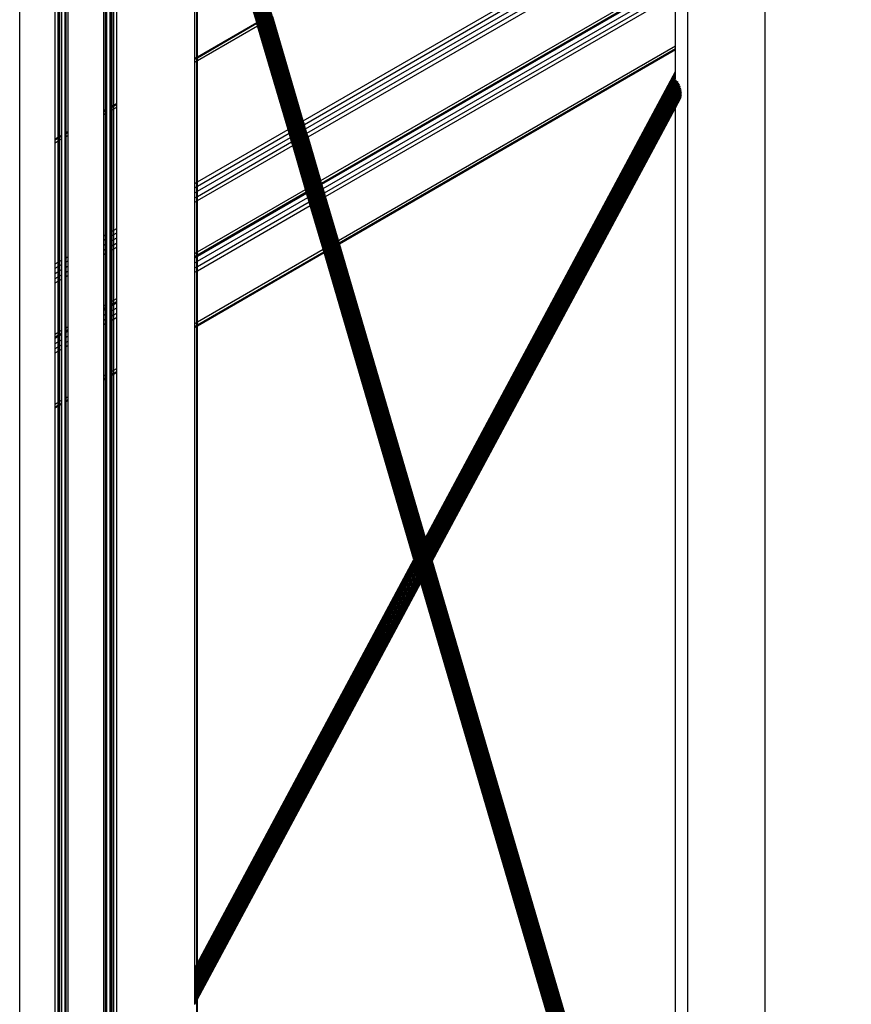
# Model space of a CAD drawing. Header units: millimetres. Extents: x 10 to 1250, y -62 to 528.
# Tile 530 of 656: x 599.968 to 600.55, y 508.995 to 509.684. Entities that reach past the tile are written whole.
import ezdxf

# ---------------------------------------------------------------- set-up
doc = ezdxf.new("R2010")
doc.units = ezdxf.units.MM
doc.header["$LTSCALE"] = 0.05

msp = doc.modelspace()

# ---------------------------------------------------------------- linework, layer by layer
at = {"color": 8}
for p, q in [((599.96831, 508.60644), (599.96831, 510.03754)), ((600.02865, 509.62075), (600.02865, 509.98097)), ((600.02923, 509.62109), (600.02923, 509.9814)), ((600.03167, 509.6225), (600.03167, 509.98324)), ((600.03195, 509.62265), (600.03195, 509.98345)), ((600.0329, 509.6232), (600.0329, 509.98416)), ((600.03393, 509.6238), (600.03393, 509.98494)), ((600.03412, 509.62391), (600.03412, 509.98508)), ((600.03619, 509.6251), (600.03619, 509.98664)), ((600.02716, 509.61989), (600.02716, 509.97985)), ((600.02743, 509.62005), (600.02743, 509.98005)), ((600.00086, 509.6047), (600.00086, 509.96007)), ((600.00225, 509.60551), (600.00225, 509.96112)), ((599.99322, 509.60029), (599.99322, 509.95433)), ((599.99529, 509.60149), (599.99529, 509.95588)), ((599.99548, 509.6016), (599.99548, 509.95602)), ((599.99651, 509.60219), (599.99651, 509.9568)), ((599.99773, 509.6029), (599.99773, 509.95772)), ((600.00018, 509.60431), (600.00018, 509.95956)), ((600.00038, 509.60443), (600.00038, 509.95971)), ((600.5438, 508.30684), (600.06122, 509.95395)), ((600.54467, 508.30652), (600.06169, 509.955)), ((600.54556, 508.30606), (600.06218, 509.95589)), ((600.54643, 508.30556), (600.0627, 509.95659)), ((600.54724, 508.30509), (600.06323, 509.9571)), ((600.54799, 508.30466), (600.06376, 509.95741)), ((600.54866, 508.30427), (600.06429, 509.95751)), ((600.54925, 508.30393), (600.06481, 509.9574)), ((600.54973, 508.30365), (600.0653, 509.95709)), ((600.55011, 508.30343), (600.06577, 509.95657)), ((600.55038, 508.30328), (600.0662, 509.95586)), ((600.53957, 508.3084), (600.05955, 509.9468)), ((600.54034, 508.30817), (600.05978, 509.9484)), ((600.54115, 508.30792), (600.06006, 509.94994)), ((600.54202, 508.30755), (600.0604, 509.9514)), ((600.54291, 508.30719), (600.06079, 509.95274)), ((600.05925, 509.94184), (600.53756, 508.30929)), ((600.53817, 508.30897), (600.05928, 509.94349)), ((600.53703, 508.30963), (600.05928, 509.94023)), ((600.53885, 508.30867), (600.05938, 509.94515)), ((600.53657, 508.30999), (600.05938, 509.93869)), ((600.5362, 508.31035), (600.05955, 509.93723)), ((600.0908, 509.65663), (600.0908, 509.82976)), ((600.09219, 509.65744), (600.09219, 509.82501)), ((600.13418, 509.68168), (600.09267, 509.82339)), ((600.09267, 509.65771), (600.09267, 509.82339)), ((600.43597, 508.6943), (600.43597, 509.76753)), ((600.16682, 509.61295), (600.42732, 509.76335)), ((600.16758, 509.61038), (600.42732, 509.76034)), ((600.16847, 509.60733), (600.42732, 509.75678)), ((600.16936, 509.60429), (600.42732, 509.75323)), ((600.17011, 509.60172), (600.42732, 509.75022)), ((600.49011, 508.50953), (600.49011, 509.73628)), ((600.1791, 509.57105), (600.42732, 509.71436)), ((600.1796, 509.56933), (600.42732, 509.71235)), ((600.17978, 509.56872), (600.42732, 509.71163)), ((600.17985, 509.56848), (600.42732, 509.71135)), ((600.18074, 509.56543), (600.42732, 509.70779)), ((600.18163, 509.56239), (600.42732, 509.70424)), ((600.18239, 509.55982), (600.42732, 509.70123)), ((600.42732, 509.66537), (600.42732, 509.70123)), ((600.16682, 509.61295), (600.14556, 509.68552)), ((600.09267, 509.65771), (600.13418, 509.68168)), ((600.09267, 509.65699), (600.13436, 509.68107)), ((600.09267, 509.65499), (600.13487, 509.67935)), ((600.13436, 509.68107), (600.13418, 509.68168)), ((600.13487, 509.67935), (600.13436, 509.68107)), ((600.15613, 509.60678), (600.13487, 509.67935)), ((600.19138, 509.52915), (600.42732, 509.66537)), ((600.42732, 509.66336), (600.42732, 509.66537)), ((600.0908, 509.65663), (600.09219, 509.65744)), ((600.09219, 509.65744), (600.09267, 509.65771)), ((600.09219, 509.65672), (600.09219, 509.65744)), ((600.09219, 509.65672), (600.09267, 509.65699)), ((600.09267, 509.65699), (600.09267, 509.65771)), ((600.09267, 509.65499), (600.09267, 509.65699)), ((600.19188, 509.52743), (600.42732, 509.66336)), ((600.19206, 509.52682), (600.42732, 509.66264)), ((600.42732, 509.66264), (600.42732, 509.66336)), ((600.42732, 509.64735), (600.42732, 509.66264)), ((600.0908, 509.65592), (600.09219, 509.65672)), ((600.0908, 509.65592), (600.0908, 509.65663)), ((600.0908, 509.65391), (600.0908, 509.65592)), ((600.0908, 509.65391), (600.09219, 509.65471)), ((600.0908, 509.56906), (600.0908, 509.65391)), ((600.09219, 509.65471), (600.09219, 509.65672)), ((600.09219, 509.65471), (600.09267, 509.65499)), ((600.09219, 509.56986), (600.09219, 509.65471)), ((600.09267, 509.57014), (600.09267, 509.65499)), ((600.25231, 509.32118), (600.42732, 509.64735)), ((600.25233, 509.3211), (600.42732, 509.64723)), ((600.25239, 509.3209), (600.42732, 509.64691)), ((600.25249, 509.32057), (600.42732, 509.6464)), ((600.25262, 509.32012), (600.42732, 509.64571)), ((600.25278, 509.31955), (600.42732, 509.64484)), ((600.25298, 509.31889), (600.42732, 509.64381)), ((600.42732, 509.64723), (600.42732, 509.64735)), ((600.42732, 509.64691), (600.42732, 509.64723)), ((600.42732, 509.6464), (600.42732, 509.64691)), ((600.42732, 509.64571), (600.42732, 509.6464)), ((600.42732, 509.64484), (600.42732, 509.64571)), ((600.42732, 509.64381), (600.42732, 509.64484)), ((600.42732, 509.64263), (600.42732, 509.64381)), ((600.2532, 509.31813), (600.42732, 509.64263)), ((600.25345, 509.31729), (600.42758, 509.64183)), ((600.25371, 509.31638), (600.42811, 509.64141)), ((600.254, 509.31541), (600.42863, 509.64088)), ((600.25429, 509.31441), (600.42912, 509.64025)), ((600.25459, 509.31339), (600.42959, 509.63954)), ((600.25489, 509.31236), (600.43002, 509.63875)), ((600.25519, 509.31134), (600.43041, 509.6379)), ((600.25548, 509.31034), (600.43075, 509.63699)), ((600.42732, 509.64198), (600.42732, 509.64263)), ((600.25576, 509.30939), (600.43104, 509.63605)), ((600.25602, 509.30849), (600.43126, 509.63508)), ((600.25627, 509.30766), (600.43143, 509.63411)), ((600.25648, 509.30692), (600.43153, 509.63315)), ((600.25667, 509.30627), (600.43156, 509.63221)), ((600.25683, 509.30573), (600.43153, 509.63131)), ((600.25696, 509.3053), (600.43143, 509.63046)), ((600.25705, 509.305), (600.43126, 509.62968)), ((600.03167, 509.6225), (600.03195, 509.62265)), ((600.03167, 509.62178), (600.03167, 509.6225)), ((600.03195, 509.62265), (600.0329, 509.6232)), ((600.03195, 509.62194), (600.03195, 509.62265)), ((600.03195, 509.62194), (600.0329, 509.62249)), ((600.0329, 509.6232), (600.03393, 509.6238)), ((600.0329, 509.62249), (600.0329, 509.6232)), ((600.0329, 509.62249), (600.03393, 509.62308)), ((600.0329, 509.62048), (600.0329, 509.62249)), ((600.03393, 509.6238), (600.03412, 509.62391)), ((600.03393, 509.62308), (600.03393, 509.6238)), ((600.03393, 509.62308), (600.03412, 509.62319)), ((600.03393, 509.62108), (600.03393, 509.62308)), ((600.03412, 509.62391), (600.03619, 509.6251)), ((600.03412, 509.62319), (600.03619, 509.62439)), ((600.03412, 509.62319), (600.03412, 509.62391)), ((600.03412, 509.62118), (600.03412, 509.62319)), ((600.03619, 509.62439), (600.03619, 509.6251)), ((600.03619, 509.62238), (600.03619, 509.62439)), ((600.42732, 509.62197), (600.43075, 509.62837)), ((600.43075, 509.62837), (600.43104, 509.62898)), ((600.02716, 509.61989), (600.02743, 509.62005)), ((600.02716, 509.61917), (600.02716, 509.61989)), ((600.02716, 509.61917), (600.02743, 509.61933)), ((600.02716, 509.61717), (600.02716, 509.61917)), ((600.02716, 509.61717), (600.02743, 509.61732)), ((600.02716, 509.53232), (600.02716, 509.61717)), ((600.02743, 509.62005), (600.02865, 509.62075)), ((600.02743, 509.61933), (600.02743, 509.62005)), ((600.02743, 509.61933), (600.02865, 509.62004)), ((600.02743, 509.61732), (600.02743, 509.61933)), ((600.02743, 509.61732), (600.02865, 509.61803)), ((600.02743, 509.53247), (600.02743, 509.61732)), ((600.02865, 509.62075), (600.02923, 509.62109)), ((600.02865, 509.62004), (600.02865, 509.62075)), ((600.02865, 509.62004), (600.02923, 509.62037)), ((600.02865, 509.61803), (600.02865, 509.62004)), ((600.02865, 509.61803), (600.02923, 509.61836)), ((600.02865, 509.53318), (600.02865, 509.61803)), ((600.02923, 509.62037), (600.02923, 509.62109)), ((600.02923, 509.61836), (600.02923, 509.62037)), ((600.02923, 509.53351), (600.02923, 509.61836)), ((600.03167, 509.62178), (600.03195, 509.62194)), ((600.03167, 509.61977), (600.03167, 509.62178)), ((600.03167, 509.61977), (600.03195, 509.61993)), ((600.03167, 509.53492), (600.03167, 509.61977)), ((600.03195, 509.61993), (600.03195, 509.62194)), ((600.03195, 509.61993), (600.0329, 509.62048)), ((600.03195, 509.53508), (600.03195, 509.61993)), ((600.0329, 509.62048), (600.03393, 509.62108)), ((600.0329, 509.53563), (600.0329, 509.62048)), ((600.03393, 509.62108), (600.03412, 509.62118)), ((600.03393, 509.53623), (600.03393, 509.62108)), ((600.03412, 509.62118), (600.03619, 509.62238)), ((600.03412, 509.53633), (600.03412, 509.62118)), ((600.03619, 509.53753), (600.03619, 509.62238)), ((600.2571, 509.30482), (600.42732, 509.62197)), ((600.42732, 508.72384), (600.42732, 509.62197)), ((600.16758, 509.61038), (600.16682, 509.61295)), ((600.16847, 509.60733), (600.16758, 509.61038)), ((599.99548, 509.6016), (599.99651, 509.60219)), ((599.99651, 509.60219), (599.99773, 509.6029)), ((599.99651, 509.60148), (599.99773, 509.60219)), ((599.99651, 509.60148), (599.99651, 509.60219)), ((599.99773, 509.60219), (599.99773, 509.6029)), ((599.99773, 509.60018), (599.99773, 509.60219)), ((600.00018, 509.60431), (600.00038, 509.60443)), ((600.00018, 509.6036), (600.00018, 509.60431)), ((600.00018, 509.6036), (600.00038, 509.60371)), ((600.00018, 509.60159), (600.00018, 509.6036)), ((600.00038, 509.60443), (600.00086, 509.6047)), ((600.00038, 509.60371), (600.00038, 509.60443)), ((600.00038, 509.60371), (600.00086, 509.60399)), ((600.00038, 509.60171), (600.00038, 509.60371)), ((600.00038, 509.60171), (600.00086, 509.60198)), ((600.00086, 509.6047), (600.00225, 509.60551)), ((600.00086, 509.60399), (600.00225, 509.60479)), ((600.00086, 509.60399), (600.00086, 509.6047)), ((600.00086, 509.60198), (600.00086, 509.60399)), ((600.00086, 509.60198), (600.00225, 509.60278)), ((600.00086, 509.51713), (600.00086, 509.60198)), ((600.00225, 509.60479), (600.00225, 509.60551)), ((600.00225, 509.60278), (600.00225, 509.60479)), ((600.00225, 509.51793), (600.00225, 509.60278)), ((600.09267, 509.57014), (600.15613, 509.60678)), ((600.09267, 509.56713), (600.15688, 509.6042)), ((600.15688, 509.6042), (600.15613, 509.60678)), ((600.15778, 509.60116), (600.15688, 509.6042)), ((600.16936, 509.60429), (600.16847, 509.60733)), ((600.17011, 509.60172), (600.16936, 509.60429)), ((599.99322, 509.60029), (599.99529, 509.60149)), ((599.99322, 509.59958), (599.99529, 509.60077)), ((599.99322, 509.59958), (599.99322, 509.60029)), ((599.99322, 509.59757), (599.99322, 509.59958)), ((599.99322, 509.59757), (599.99529, 509.59877)), ((599.99322, 509.51272), (599.99322, 509.59757)), ((599.99529, 509.60149), (599.99548, 509.6016)), ((599.99529, 509.60077), (599.99529, 509.60149)), ((599.99529, 509.60077), (599.99548, 509.60088)), ((599.99529, 509.59877), (599.99529, 509.60077)), ((599.99529, 509.59877), (599.99548, 509.59887)), ((599.99529, 509.51392), (599.99529, 509.59877)), ((599.99548, 509.60088), (599.99548, 509.6016)), ((599.99548, 509.60088), (599.99651, 509.60148)), ((599.99548, 509.59887), (599.99548, 509.60088)), ((599.99548, 509.59887), (599.99651, 509.59947)), ((599.99548, 509.51402), (599.99548, 509.59887)), ((599.99651, 509.59947), (599.99651, 509.60148)), ((599.99651, 509.59947), (599.99773, 509.60018)), ((599.99651, 509.51462), (599.99651, 509.59947)), ((599.99773, 509.51533), (599.99773, 509.60018)), ((600.00018, 509.60159), (600.00038, 509.60171)), ((600.00018, 509.51674), (600.00018, 509.60159)), ((600.00038, 509.51685), (600.00038, 509.60171)), ((600.09267, 509.56357), (600.15778, 509.60116)), ((600.09267, 509.56001), (600.15867, 509.59812)), ((600.09267, 509.55701), (600.15942, 509.59555)), ((600.15867, 509.59812), (600.15778, 509.60116)), ((600.15942, 509.59555), (600.15867, 509.59812)), ((600.16841, 509.56488), (600.15942, 509.59555)), ((600.1791, 509.57105), (600.17011, 509.60172)), ((600.0908, 509.56906), (600.09219, 509.56986)), ((600.0908, 509.56605), (600.0908, 509.56906)), ((600.09219, 509.56986), (600.09267, 509.57014)), ((600.09219, 509.56685), (600.09219, 509.56986)), ((600.09267, 509.56713), (600.09267, 509.57014)), ((600.1796, 509.56933), (600.1791, 509.57105)), ((600.17978, 509.56872), (600.1796, 509.56933)), ((600.17985, 509.56848), (600.17978, 509.56872)), ((600.18074, 509.56543), (600.17985, 509.56848)), ((600.0908, 509.56605), (600.09219, 509.56685)), ((600.0908, 509.56249), (600.0908, 509.56605)), ((600.0908, 509.56249), (600.09219, 509.5633)), ((600.0908, 509.55894), (600.0908, 509.56249)), ((600.09219, 509.56685), (600.09267, 509.56713)), ((600.09219, 509.5633), (600.09219, 509.56685)), ((600.09219, 509.5633), (600.09267, 509.56357)), ((600.09219, 509.55974), (600.09219, 509.5633)), ((600.09267, 509.56357), (600.09267, 509.56713)), ((600.09267, 509.52115), (600.16841, 509.56488)), ((600.09267, 509.56001), (600.09267, 509.56357)), ((600.09267, 509.51914), (600.16891, 509.56316)), ((600.09267, 509.51842), (600.16909, 509.56255)), ((600.09267, 509.51814), (600.16916, 509.5623)), ((600.16891, 509.56316), (600.16841, 509.56488)), ((600.16909, 509.56255), (600.16891, 509.56316)), ((600.16916, 509.5623), (600.16909, 509.56255)), ((600.17005, 509.55926), (600.16916, 509.5623)), ((600.18163, 509.56239), (600.18074, 509.56543)), ((600.18239, 509.55982), (600.18163, 509.56239)), ((600.0908, 509.55894), (600.09219, 509.55974)), ((600.0908, 509.55593), (600.0908, 509.55894)), ((600.0908, 509.55593), (600.09219, 509.55673)), ((600.0908, 509.52007), (600.0908, 509.55593)), ((600.09219, 509.55974), (600.09267, 509.56001)), ((600.09219, 509.55673), (600.09219, 509.55974)), ((600.09219, 509.55673), (600.09267, 509.55701)), ((600.09219, 509.52087), (600.09219, 509.55673)), ((600.09267, 509.55701), (600.09267, 509.56001)), ((600.09267, 509.51458), (600.17005, 509.55926)), ((600.09267, 509.52115), (600.09267, 509.55701)), ((600.09267, 509.51102), (600.17094, 509.55622)), ((600.09267, 509.50802), (600.1717, 509.55365)), ((600.17094, 509.55622), (600.17005, 509.55926)), ((600.1717, 509.55365), (600.17094, 509.55622)), ((600.18068, 509.52297), (600.1717, 509.55365)), ((600.19138, 509.52915), (600.18239, 509.55982)), ((600.02743, 509.53247), (600.02865, 509.53318)), ((600.02865, 509.53318), (600.02923, 509.53351)), ((600.02865, 509.53017), (600.02865, 509.53318)), ((600.02923, 509.5305), (600.02923, 509.53351)), ((600.03167, 509.53492), (600.03195, 509.53508)), ((600.03167, 509.53191), (600.03167, 509.53492)), ((600.03195, 509.53508), (600.0329, 509.53563)), ((600.03195, 509.53207), (600.03195, 509.53508)), ((600.0329, 509.53563), (600.03393, 509.53623)), ((600.0329, 509.53262), (600.0329, 509.53563)), ((600.0329, 509.53262), (600.03393, 509.53322)), ((600.03393, 509.53623), (600.03412, 509.53633)), ((600.03393, 509.53322), (600.03393, 509.53623)), ((600.03393, 509.53322), (600.03412, 509.53333)), ((600.03393, 509.52966), (600.03393, 509.53322)), ((600.03412, 509.53633), (600.03619, 509.53753)), ((600.03412, 509.53333), (600.03412, 509.53633)), ((600.03412, 509.53333), (600.03619, 509.53452)), ((600.03412, 509.52977), (600.03412, 509.53333)), ((600.03619, 509.53452), (600.03619, 509.53753)), ((600.03619, 509.53096), (600.03619, 509.53452)), ((600.02716, 509.53232), (600.02743, 509.53247)), ((600.02716, 509.52931), (600.02716, 509.53232)), ((600.02716, 509.52931), (600.02743, 509.52946)), ((600.02716, 509.52575), (600.02716, 509.52931)), ((600.02743, 509.52946), (600.02743, 509.53247)), ((600.02743, 509.52946), (600.02865, 509.53017)), ((600.02743, 509.52591), (600.02743, 509.52946)), ((600.02743, 509.52591), (600.02865, 509.52661)), ((600.02865, 509.53017), (600.02923, 509.5305)), ((600.02865, 509.52661), (600.02865, 509.53017)), ((600.02865, 509.52661), (600.02923, 509.52695)), ((600.02865, 509.52306), (600.02865, 509.52661)), ((600.02923, 509.52695), (600.02923, 509.5305)), ((600.02923, 509.52339), (600.02923, 509.52695)), ((600.03167, 509.53191), (600.03195, 509.53207)), ((600.03167, 509.52836), (600.03167, 509.53191)), ((600.03167, 509.52836), (600.03195, 509.52851)), ((600.03167, 509.5248), (600.03167, 509.52836)), ((600.03195, 509.53207), (600.0329, 509.53262)), ((600.03195, 509.52851), (600.03195, 509.53207)), ((600.03195, 509.52851), (600.0329, 509.52906)), ((600.03195, 509.52496), (600.03195, 509.52851)), ((600.0329, 509.52906), (600.0329, 509.53262)), ((600.0329, 509.52906), (600.03393, 509.52966)), ((600.0329, 509.52551), (600.0329, 509.52906)), ((600.0329, 509.52551), (600.03393, 509.5261)), ((600.03393, 509.52966), (600.03412, 509.52977)), ((600.03393, 509.5261), (600.03393, 509.52966)), ((600.03393, 509.5261), (600.03412, 509.52621)), ((600.03393, 509.5231), (600.03393, 509.5261)), ((600.03412, 509.52977), (600.03619, 509.53096)), ((600.03412, 509.52621), (600.03412, 509.52977)), ((600.03412, 509.52621), (600.03619, 509.52741)), ((600.03412, 509.5232), (600.03412, 509.52621)), ((600.03619, 509.52741), (600.03619, 509.53096)), ((600.03619, 509.5244), (600.03619, 509.52741)), ((600.19188, 509.52743), (600.19138, 509.52915)), ((600.19206, 509.52682), (600.19188, 509.52743)), ((600.25231, 509.32118), (600.19206, 509.52682)), ((600.02716, 509.52575), (600.02743, 509.52591)), ((600.02716, 509.52219), (600.02716, 509.52575)), ((600.02716, 509.52219), (600.02743, 509.52235)), ((600.02716, 509.51919), (600.02716, 509.52219)), ((600.02716, 509.51919), (600.02743, 509.51934)), ((600.02716, 509.48333), (600.02716, 509.51919)), ((600.02743, 509.52235), (600.02743, 509.52591)), ((600.02743, 509.52235), (600.02865, 509.52306)), ((600.02743, 509.51934), (600.02743, 509.52235)), ((600.02743, 509.51934), (600.02865, 509.52005)), ((600.02743, 509.48348), (600.02743, 509.51934)), ((600.02865, 509.52306), (600.02923, 509.52339)), ((600.02865, 509.52005), (600.02865, 509.52306)), ((600.02865, 509.52005), (600.02923, 509.52038)), ((600.02865, 509.48419), (600.02865, 509.52005)), ((600.02923, 509.52038), (600.02923, 509.52339)), ((600.02923, 509.48452), (600.02923, 509.52038)), ((600.03167, 509.5248), (600.03195, 509.52496)), ((600.03167, 509.52179), (600.03167, 509.5248)), ((600.03167, 509.52179), (600.03195, 509.52195)), ((600.03167, 509.48593), (600.03167, 509.52179)), ((600.03195, 509.52496), (600.0329, 509.52551)), ((600.03195, 509.52195), (600.03195, 509.52496)), ((600.03195, 509.52195), (600.0329, 509.5225)), ((600.03195, 509.48609), (600.03195, 509.52195)), ((600.0329, 509.5225), (600.0329, 509.52551)), ((600.0329, 509.5225), (600.03393, 509.5231)), ((600.0329, 509.48664), (600.0329, 509.5225)), ((600.03393, 509.5231), (600.03412, 509.5232)), ((600.03393, 509.48724), (600.03393, 509.5231)), ((600.03412, 509.5232), (600.03619, 509.5244)), ((600.03412, 509.48734), (600.03412, 509.5232)), ((600.03619, 509.48854), (600.03619, 509.5244)), ((600.0908, 509.52007), (600.09219, 509.52087)), ((600.0908, 509.51806), (600.0908, 509.52007)), ((600.09219, 509.52087), (600.09267, 509.52115)), ((600.09219, 509.51886), (600.09219, 509.52087)), ((600.09219, 509.51886), (600.09267, 509.51914)), ((600.09267, 509.47216), (600.18068, 509.52297)), ((600.09267, 509.47015), (600.18119, 509.52126)), ((600.09267, 509.51914), (600.09267, 509.52115)), ((600.09267, 509.46943), (600.18137, 509.52064)), ((600.09267, 509.51842), (600.09267, 509.51914)), ((600.18119, 509.52126), (600.18068, 509.52297)), ((600.18137, 509.52064), (600.18119, 509.52126)), ((600.24422, 509.30611), (600.18137, 509.52064)), ((599.99322, 509.51272), (599.99529, 509.51392)), ((599.99322, 509.50971), (599.99322, 509.51272)), ((599.99529, 509.51392), (599.99548, 509.51402)), ((599.99529, 509.51091), (599.99529, 509.51392)), ((599.99548, 509.51402), (599.99651, 509.51462)), ((599.99548, 509.51102), (599.99548, 509.51402)), ((599.99651, 509.51462), (599.99773, 509.51533)), ((599.99651, 509.51161), (599.99651, 509.51462)), ((599.99651, 509.51161), (599.99773, 509.51232)), ((599.99773, 509.51232), (599.99773, 509.51533)), ((599.99773, 509.50876), (599.99773, 509.51232)), ((600.00018, 509.51674), (600.00038, 509.51685)), ((600.00018, 509.51373), (600.00018, 509.51674)), ((600.00018, 509.51373), (600.00038, 509.51385)), ((600.00018, 509.51017), (600.00018, 509.51373)), ((600.00038, 509.51685), (600.00086, 509.51713)), ((600.00038, 509.51385), (600.00038, 509.51685)), ((600.00038, 509.51385), (600.00086, 509.51412)), ((600.00038, 509.51029), (600.00038, 509.51385)), ((600.00086, 509.51713), (600.00225, 509.51793)), ((600.00086, 509.51412), (600.00086, 509.51713)), ((600.00086, 509.51412), (600.00225, 509.51492)), ((600.00086, 509.51056), (600.00086, 509.51412)), ((600.00225, 509.51492), (600.00225, 509.51793)), ((600.00225, 509.51137), (600.00225, 509.51492)), ((600.0908, 509.51806), (600.09219, 509.51886)), ((600.0908, 509.51734), (600.09219, 509.51815)), ((600.0908, 509.51734), (600.0908, 509.51806)), ((600.0908, 509.51706), (600.09219, 509.51786)), ((600.0908, 509.51706), (600.0908, 509.51734)), ((600.0908, 509.5135), (600.0908, 509.51706)), ((600.0908, 509.5135), (600.09219, 509.51431)), ((600.0908, 509.50995), (600.0908, 509.5135)), ((600.09219, 509.51815), (600.09219, 509.51886)), ((600.09219, 509.51815), (600.09267, 509.51842)), ((600.09219, 509.51786), (600.09219, 509.51815)), ((600.09219, 509.51786), (600.09267, 509.51814)), ((600.09219, 509.51431), (600.09219, 509.51786)), ((600.09219, 509.51431), (600.09267, 509.51458)), ((600.09219, 509.51075), (600.09219, 509.51431)), ((600.09267, 509.51814), (600.09267, 509.51842)), ((600.09267, 509.51458), (600.09267, 509.51814)), ((600.09267, 509.51102), (600.09267, 509.51458)), ((599.99322, 509.50971), (599.99529, 509.51091)), ((599.99322, 509.50616), (599.99322, 509.50971)), ((599.99322, 509.50616), (599.99529, 509.50735)), ((599.99322, 509.5026), (599.99322, 509.50616)), ((599.99529, 509.51091), (599.99548, 509.51102)), ((599.99529, 509.50735), (599.99529, 509.51091)), ((599.99529, 509.50735), (599.99548, 509.50746)), ((599.99529, 509.50379), (599.99529, 509.50735)), ((599.99548, 509.51102), (599.99651, 509.51161)), ((599.99548, 509.50746), (599.99548, 509.51102)), ((599.99548, 509.50746), (599.99651, 509.50806)), ((599.99548, 509.5039), (599.99548, 509.50746)), ((599.99651, 509.50806), (599.99651, 509.51161)), ((599.99651, 509.50806), (599.99773, 509.50876)), ((599.99651, 509.5045), (599.99651, 509.50806)), ((599.99773, 509.5052), (599.99773, 509.50876)), ((600.00018, 509.51017), (600.00038, 509.51029)), ((600.00018, 509.50662), (600.00018, 509.51017)), ((600.00018, 509.50662), (600.00038, 509.50673)), ((600.00018, 509.50361), (600.00018, 509.50662)), ((600.00038, 509.51029), (600.00086, 509.51056)), ((600.00038, 509.50673), (600.00038, 509.51029)), ((600.00038, 509.50673), (600.00086, 509.50701)), ((600.00038, 509.50373), (600.00038, 509.50673)), ((600.00086, 509.51056), (600.00225, 509.51137)), ((600.00086, 509.50701), (600.00086, 509.51056)), ((600.00086, 509.50701), (600.00225, 509.50781)), ((600.00086, 509.504), (600.00086, 509.50701)), ((600.00225, 509.50781), (600.00225, 509.51137)), ((600.00225, 509.5048), (600.00225, 509.50781)), ((600.0908, 509.50995), (600.09219, 509.51075)), ((600.0908, 509.50694), (600.0908, 509.50995)), ((600.0908, 509.50694), (600.09219, 509.50774)), ((600.0908, 509.47108), (600.0908, 509.50694)), ((600.09219, 509.51075), (600.09267, 509.51102)), ((600.09219, 509.50774), (600.09219, 509.51075)), ((600.09219, 509.50774), (600.09267, 509.50802)), ((600.09219, 509.47188), (600.09219, 509.50774)), ((600.09267, 509.50802), (600.09267, 509.51102)), ((600.09267, 509.47216), (600.09267, 509.50802)), ((599.99322, 509.5026), (599.99529, 509.50379)), ((599.99322, 509.49959), (599.99322, 509.5026)), ((599.99322, 509.49959), (599.99529, 509.50079)), ((599.99322, 509.46373), (599.99322, 509.49959)), ((599.99529, 509.50379), (599.99548, 509.5039)), ((599.99529, 509.50079), (599.99529, 509.50379)), ((599.99529, 509.50079), (599.99548, 509.50089)), ((599.99529, 509.46493), (599.99529, 509.50079)), ((599.99548, 509.5039), (599.99651, 509.5045)), ((599.99548, 509.50089), (599.99548, 509.5039)), ((599.99548, 509.50089), (599.99651, 509.50149)), ((599.99548, 509.46503), (599.99548, 509.50089)), ((599.99651, 509.5045), (599.99773, 509.5052)), ((599.99651, 509.50149), (599.99651, 509.5045)), ((599.99651, 509.50149), (599.99773, 509.5022)), ((599.99651, 509.46563), (599.99651, 509.50149)), ((599.99773, 509.5022), (599.99773, 509.5052)), ((599.99773, 509.46634), (599.99773, 509.5022)), ((600.00018, 509.50361), (600.00038, 509.50373)), ((600.00018, 509.46775), (600.00018, 509.50361)), ((600.00038, 509.50373), (600.00086, 509.504)), ((600.00038, 509.46786), (600.00038, 509.50373)), ((600.00086, 509.504), (600.00225, 509.5048)), ((600.00086, 509.46814), (600.00086, 509.504)), ((600.00225, 509.46894), (600.00225, 509.5048)), ((600.03167, 509.48593), (600.03195, 509.48609)), ((600.03167, 509.48392), (600.03167, 509.48593)), ((600.03195, 509.48609), (600.0329, 509.48664)), ((600.03195, 509.48408), (600.03195, 509.48609)), ((600.0329, 509.48664), (600.03393, 509.48724)), ((600.0329, 509.48463), (600.0329, 509.48664)), ((600.0329, 509.48463), (600.03393, 509.48523)), ((600.03393, 509.48724), (600.03412, 509.48734)), ((600.03393, 509.48523), (600.03393, 509.48724)), ((600.03393, 509.48523), (600.03412, 509.48533)), ((600.03393, 509.48451), (600.03393, 509.48523)), ((600.03412, 509.48734), (600.03619, 509.48854)), ((600.03412, 509.48533), (600.03412, 509.48734)), ((600.03412, 509.48533), (600.03619, 509.48653)), ((600.03412, 509.48462), (600.03619, 509.48581)), ((600.03412, 509.48434), (600.03619, 509.48553)), ((600.03412, 509.48462), (600.03412, 509.48533)), ((600.03619, 509.48653), (600.03619, 509.48854)), ((600.03619, 509.48581), (600.03619, 509.48653)), ((600.03619, 509.48553), (600.03619, 509.48581)), ((600.03619, 509.48197), (600.03619, 509.48553)), ((600.02716, 509.48333), (600.02743, 509.48348)), ((600.02716, 509.48132), (600.02716, 509.48333)), ((600.02716, 509.48132), (600.02743, 509.48147)), ((600.02716, 509.4806), (600.02716, 509.48132)), ((600.02716, 509.4806), (600.02743, 509.48076)), ((600.02716, 509.48032), (600.02716, 509.4806)), ((600.02716, 509.48032), (600.02743, 509.48047)), ((600.02716, 509.47676), (600.02716, 509.48032)), ((600.02743, 509.48348), (600.02865, 509.48419)), ((600.02743, 509.48147), (600.02743, 509.48348)), ((600.02743, 509.48147), (600.02865, 509.48218)), ((600.02743, 509.48076), (600.02743, 509.48147)), ((600.02743, 509.48076), (600.02865, 509.48146)), ((600.02743, 509.48047), (600.02865, 509.48118)), ((600.02743, 509.48047), (600.02743, 509.48076)), ((600.02743, 509.47692), (600.02743, 509.48047)), ((600.02865, 509.48419), (600.02923, 509.48452)), ((600.02865, 509.48218), (600.02865, 509.48419)), ((600.02865, 509.48218), (600.02923, 509.48251)), ((600.02865, 509.48146), (600.02865, 509.48218)), ((600.02865, 509.48146), (600.02923, 509.4818)), ((600.02865, 509.48118), (600.02923, 509.48151)), ((600.02865, 509.48118), (600.02865, 509.48146)), ((600.02865, 509.47762), (600.02865, 509.48118)), ((600.02865, 509.47762), (600.02923, 509.47796)), ((600.02923, 509.48251), (600.02923, 509.48452)), ((600.02923, 509.4818), (600.02923, 509.48251)), ((600.02923, 509.48151), (600.02923, 509.4818)), ((600.02923, 509.47796), (600.02923, 509.48151)), ((600.02923, 509.4744), (600.02923, 509.47796)), ((600.03167, 509.48392), (600.03195, 509.48408)), ((600.03167, 509.48321), (600.03167, 509.48392)), ((600.03167, 509.48321), (600.03195, 509.48337)), ((600.03167, 509.48292), (600.03167, 509.48321)), ((600.03167, 509.48292), (600.03195, 509.48308)), ((600.03167, 509.47937), (600.03167, 509.48292)), ((600.03167, 509.47937), (600.03195, 509.47952)), ((600.03167, 509.47581), (600.03167, 509.47937)), ((600.03195, 509.48408), (600.0329, 509.48463)), ((600.03195, 509.48337), (600.03195, 509.48408)), ((600.03195, 509.48337), (600.0329, 509.48391)), ((600.03195, 509.48308), (600.0329, 509.48363)), ((600.03195, 509.48308), (600.03195, 509.48337)), ((600.03195, 509.47952), (600.03195, 509.48308)), ((600.03195, 509.47952), (600.0329, 509.48007)), ((600.03195, 509.47597), (600.03195, 509.47952)), ((600.0329, 509.48391), (600.0329, 509.48463)), ((600.0329, 509.48391), (600.03393, 509.48451)), ((600.0329, 509.48363), (600.03393, 509.48423)), ((600.0329, 509.48363), (600.0329, 509.48391)), ((600.0329, 509.48007), (600.0329, 509.48363)), ((600.0329, 509.48007), (600.03393, 509.48067)), ((600.0329, 509.47652), (600.0329, 509.48007)), ((600.03393, 509.48451), (600.03412, 509.48462)), ((600.03393, 509.48423), (600.03393, 509.48451)), ((600.03393, 509.48423), (600.03412, 509.48434)), ((600.03393, 509.48067), (600.03393, 509.48423)), ((600.03393, 509.48067), (600.03412, 509.48078)), ((600.03393, 509.47711), (600.03393, 509.48067)), ((600.03412, 509.48434), (600.03412, 509.48462)), ((600.03412, 509.48078), (600.03412, 509.48434)), ((600.03412, 509.48078), (600.03619, 509.48197)), ((600.03412, 509.47722), (600.03412, 509.48078)), ((600.03412, 509.47722), (600.03619, 509.47842)), ((600.03619, 509.47842), (600.03619, 509.48197)), ((600.03619, 509.47541), (600.03619, 509.47842)), ((600.02716, 509.47676), (600.02743, 509.47692)), ((600.02716, 509.4732), (600.02716, 509.47676)), ((600.02716, 509.4732), (600.02743, 509.47336)), ((600.02716, 509.4702), (600.02716, 509.4732)), ((600.02743, 509.47692), (600.02865, 509.47762)), ((600.02743, 509.47336), (600.02743, 509.47692)), ((600.02743, 509.47336), (600.02865, 509.47407)), ((600.02743, 509.47035), (600.02743, 509.47336)), ((600.02743, 509.47035), (600.02865, 509.47106)), ((600.02865, 509.47407), (600.02865, 509.47762)), ((600.02865, 509.47407), (600.02923, 509.4744)), ((600.02865, 509.47106), (600.02865, 509.47407)), ((600.02865, 509.47106), (600.02923, 509.47139)), ((600.02865, 509.4352), (600.02865, 509.47106)), ((600.02923, 509.47139), (600.02923, 509.4744)), ((600.02923, 509.43553), (600.02923, 509.47139)), ((600.03167, 509.47581), (600.03195, 509.47597)), ((600.03167, 509.4728), (600.03167, 509.47581)), ((600.03167, 509.4728), (600.03195, 509.47296)), ((600.03167, 509.43694), (600.03167, 509.4728)), ((600.03195, 509.47597), (600.0329, 509.47652)), ((600.03195, 509.47296), (600.03195, 509.47597)), ((600.03195, 509.47296), (600.0329, 509.47351)), ((600.03195, 509.4371), (600.03195, 509.47296)), ((600.0329, 509.47652), (600.03393, 509.47711)), ((600.0329, 509.47351), (600.0329, 509.47652)), ((600.0329, 509.47351), (600.03393, 509.47411)), ((600.0329, 509.43765), (600.0329, 509.47351)), ((600.03393, 509.47711), (600.03412, 509.47722)), ((600.03393, 509.47411), (600.03393, 509.47711)), ((600.03393, 509.47411), (600.03412, 509.47421)), ((600.03393, 509.43825), (600.03393, 509.47411)), ((600.03412, 509.47421), (600.03412, 509.47722)), ((600.03412, 509.47421), (600.03619, 509.47541)), ((600.03412, 509.43835), (600.03412, 509.47421)), ((600.03619, 509.43955), (600.03619, 509.47541)), ((600.0908, 509.47108), (600.09219, 509.47188)), ((600.0908, 509.46907), (600.0908, 509.47108)), ((600.09219, 509.47188), (600.09267, 509.47216)), ((600.09219, 509.46987), (600.09219, 509.47188)), ((600.09267, 509.47015), (600.09267, 509.47216)), ((599.99322, 509.46373), (599.99529, 509.46493)), ((599.99529, 509.46493), (599.99548, 509.46503)), ((599.99529, 509.46292), (599.99529, 509.46493)), ((599.99548, 509.46503), (599.99651, 509.46563)), ((599.99548, 509.46302), (599.99548, 509.46503)), ((599.99651, 509.46563), (599.99773, 509.46634)), ((599.99651, 509.46362), (599.99651, 509.46563)), ((599.99651, 509.46362), (599.99773, 509.46433)), ((599.99773, 509.46433), (599.99773, 509.46634)), ((599.99773, 509.46361), (599.99773, 509.46433)), ((600.00018, 509.46775), (600.00038, 509.46786)), ((600.00018, 509.46574), (600.00018, 509.46775)), ((600.00018, 509.46574), (600.00038, 509.46586)), ((600.00018, 509.46502), (600.00018, 509.46574)), ((600.00018, 509.46502), (600.00038, 509.46514)), ((600.00018, 509.46474), (600.00018, 509.46502)), ((600.00018, 509.46474), (600.00038, 509.46486)), ((600.00018, 509.46118), (600.00018, 509.46474)), ((600.00038, 509.46786), (600.00086, 509.46814)), ((600.00038, 509.46586), (600.00038, 509.46786)), ((600.00038, 509.46586), (600.00086, 509.46613)), ((600.00038, 509.46514), (600.00038, 509.46586)), ((600.00038, 509.46514), (600.00086, 509.46542)), ((600.00038, 509.46486), (600.00038, 509.46514)), ((600.00038, 509.46486), (600.00086, 509.46513)), ((600.00038, 509.4613), (600.00038, 509.46486)), ((600.00086, 509.46814), (600.00225, 509.46894)), ((600.00086, 509.46613), (600.00086, 509.46814)), ((600.00086, 509.46613), (600.00225, 509.46693)), ((600.00086, 509.46542), (600.00225, 509.46622)), ((600.00086, 509.46542), (600.00086, 509.46613)), ((600.00086, 509.46513), (600.00225, 509.46593)), ((600.00086, 509.46513), (600.00086, 509.46542)), ((600.00086, 509.46157), (600.00086, 509.46513)), ((600.00225, 509.46693), (600.00225, 509.46894)), ((600.00225, 509.46622), (600.00225, 509.46693)), ((600.00225, 509.46593), (600.00225, 509.46622)), ((600.00225, 509.46238), (600.00225, 509.46593)), ((600.02716, 509.4702), (600.02743, 509.47035)), ((600.02716, 509.43434), (600.02716, 509.4702)), ((600.02743, 509.43449), (600.02743, 509.47035)), ((600.0908, 509.46907), (600.09219, 509.46987)), ((600.0908, 509.46835), (600.09219, 509.46916)), ((600.0908, 509.46835), (600.0908, 509.46907)), ((600.0908, 509.02018), (600.0908, 509.46835)), ((600.09219, 509.46987), (600.09267, 509.47015)), ((600.09219, 509.46916), (600.09219, 509.46987)), ((600.09219, 509.46916), (600.09267, 509.46943)), ((600.09219, 509.02277), (600.09219, 509.46916)), ((600.09267, 509.46943), (600.09267, 509.47015)), ((600.09267, 509.02366), (600.09267, 509.46943)), ((599.99322, 509.46172), (599.99322, 509.46373)), ((599.99322, 509.46172), (599.99529, 509.46292)), ((599.99322, 509.46101), (599.99529, 509.4622)), ((599.99322, 509.46072), (599.99529, 509.46192)), ((599.99322, 509.46101), (599.99322, 509.46172)), ((599.99322, 509.46072), (599.99322, 509.46101)), ((599.99322, 509.45717), (599.99322, 509.46072)), ((599.99322, 509.45717), (599.99529, 509.45836)), ((599.99322, 509.45361), (599.99322, 509.45717)), ((599.99529, 509.46292), (599.99548, 509.46302)), ((599.99529, 509.4622), (599.99529, 509.46292)), ((599.99529, 509.4622), (599.99548, 509.46231)), ((599.99529, 509.46192), (599.99529, 509.4622)), ((599.99529, 509.46192), (599.99548, 509.46203)), ((599.99529, 509.45836), (599.99529, 509.46192)), ((599.99529, 509.45836), (599.99548, 509.45847)), ((599.99529, 509.4548), (599.99529, 509.45836)), ((599.99548, 509.46302), (599.99651, 509.46362)), ((599.99548, 509.46231), (599.99548, 509.46302)), ((599.99548, 509.46231), (599.99651, 509.46291)), ((599.99548, 509.46203), (599.99651, 509.46262)), ((599.99548, 509.46203), (599.99548, 509.46231)), ((599.99548, 509.45847), (599.99548, 509.46203)), ((599.99548, 509.45847), (599.99651, 509.45907)), ((599.99548, 509.45491), (599.99548, 509.45847)), ((599.99651, 509.46291), (599.99651, 509.46362)), ((599.99651, 509.46291), (599.99773, 509.46361)), ((599.99651, 509.46262), (599.99773, 509.46333)), ((599.99651, 509.46262), (599.99651, 509.46291)), ((599.99651, 509.45907), (599.99651, 509.46262)), ((599.99651, 509.45907), (599.99773, 509.45977)), ((599.99651, 509.45551), (599.99651, 509.45907)), ((599.99773, 509.46333), (599.99773, 509.46361)), ((599.99773, 509.45977), (599.99773, 509.46333)), ((599.99773, 509.45622), (599.99773, 509.45977)), ((600.00018, 509.46118), (600.00038, 509.4613)), ((600.00018, 509.45763), (600.00018, 509.46118)), ((600.00018, 509.45763), (600.00038, 509.45774)), ((600.00018, 509.45462), (600.00018, 509.45763)), ((600.00038, 509.4613), (600.00086, 509.46157)), ((600.00038, 509.45774), (600.00038, 509.4613)), ((600.00038, 509.45774), (600.00086, 509.45802)), ((600.00038, 509.45474), (600.00038, 509.45774)), ((600.00086, 509.46157), (600.00225, 509.46238)), ((600.00086, 509.45802), (600.00086, 509.46157)), ((600.00086, 509.45802), (600.00225, 509.45882)), ((600.00086, 509.45501), (600.00086, 509.45802)), ((600.00225, 509.45882), (600.00225, 509.46238)), ((600.00225, 509.45581), (600.00225, 509.45882)), ((599.99322, 509.45361), (599.99529, 509.4548)), ((599.99322, 509.4506), (599.99322, 509.45361)), ((599.99322, 509.4506), (599.99529, 509.4518)), ((599.99322, 509.41474), (599.99322, 509.4506)), ((599.99529, 509.4548), (599.99548, 509.45491)), ((599.99529, 509.4518), (599.99529, 509.4548)), ((599.99529, 509.4518), (599.99548, 509.4519)), ((599.99529, 509.41594), (599.99529, 509.4518)), ((599.99548, 509.45491), (599.99651, 509.45551)), ((599.99548, 509.4519), (599.99548, 509.45491)), ((599.99548, 509.4519), (599.99651, 509.4525)), ((599.99548, 509.41604), (599.99548, 509.4519)), ((599.99651, 509.45551), (599.99773, 509.45622)), ((599.99651, 509.4525), (599.99651, 509.45551)), ((599.99651, 509.4525), (599.99773, 509.45321)), ((599.99651, 509.41664), (599.99651, 509.4525)), ((599.99773, 509.45321), (599.99773, 509.45622)), ((599.99773, 509.41735), (599.99773, 509.45321)), ((600.00018, 509.45462), (600.00038, 509.45474)), ((600.00018, 509.41876), (600.00018, 509.45462)), ((600.00038, 509.45474), (600.00086, 509.45501)), ((600.00038, 509.41888), (600.00038, 509.45474)), ((600.00086, 509.45501), (600.00225, 509.45581)), ((600.00086, 509.41915), (600.00086, 509.45501)), ((600.00225, 509.41995), (600.00225, 509.45581)), ((600.03167, 509.43694), (600.03195, 509.4371)), ((600.03167, 509.43493), (600.03167, 509.43694)), ((600.03195, 509.4371), (600.0329, 509.43765)), ((600.03195, 509.43509), (600.03195, 509.4371)), ((600.0329, 509.43765), (600.03393, 509.43825)), ((600.0329, 509.43564), (600.0329, 509.43765)), ((600.03393, 509.43825), (600.03412, 509.43835)), ((600.03393, 509.43624), (600.03393, 509.43825)), ((600.03412, 509.43835), (600.03619, 509.43955)), ((600.03412, 509.43634), (600.03412, 509.43835)), ((600.03412, 509.43634), (600.03619, 509.43754)), ((600.03412, 509.43563), (600.03619, 509.43682)), ((600.03619, 509.43754), (600.03619, 509.43955)), ((600.03619, 509.43682), (600.03619, 509.43754)), ((600.03619, 508.9184), (600.03619, 509.43682)), ((600.02716, 509.43434), (600.02743, 509.43449)), ((600.02716, 509.43233), (600.02716, 509.43434)), ((600.02716, 509.43233), (600.02743, 509.43248)), ((600.02716, 509.43161), (600.02716, 509.43233)), ((600.02716, 509.43161), (600.02743, 509.43177)), ((600.02716, 508.90157), (600.02716, 509.43161)), ((600.02743, 509.43449), (600.02865, 509.4352)), ((600.02743, 509.43248), (600.02743, 509.43449)), ((600.02743, 509.43248), (600.02865, 509.43319)), ((600.02743, 509.43177), (600.02743, 509.43248)), ((600.02743, 509.43177), (600.02865, 509.43247)), ((600.02743, 508.90208), (600.02743, 509.43177)), ((600.02865, 509.4352), (600.02923, 509.43553)), ((600.02865, 509.43319), (600.02865, 509.4352)), ((600.02865, 509.43319), (600.02923, 509.43352)), ((600.02865, 509.43247), (600.02865, 509.43319)), ((600.02865, 509.43247), (600.02923, 509.43281)), ((600.02865, 508.90436), (600.02865, 509.43247)), ((600.02923, 509.43352), (600.02923, 509.43553)), ((600.02923, 509.43281), (600.02923, 509.43352)), ((600.02923, 508.90543), (600.02923, 509.43281)), ((600.03167, 509.43493), (600.03195, 509.43509)), ((600.03167, 509.43422), (600.03167, 509.43493)), ((600.03167, 509.43422), (600.03195, 509.43438)), ((600.03167, 508.90998), (600.03167, 509.43422)), ((600.03195, 509.43509), (600.0329, 509.43564)), ((600.03195, 509.43438), (600.03195, 509.43509)), ((600.03195, 509.43438), (600.0329, 509.43492)), ((600.03195, 508.91049), (600.03195, 509.43438)), ((600.0329, 509.43564), (600.03393, 509.43624)), ((600.0329, 509.43492), (600.0329, 509.43564)), ((600.0329, 509.43492), (600.03393, 509.43552)), ((600.0329, 508.91226), (600.0329, 509.43492)), ((600.03393, 509.43624), (600.03412, 509.43634)), ((600.03393, 509.43552), (600.03393, 509.43624)), ((600.03393, 509.43552), (600.03412, 509.43563)), ((600.03393, 508.91419), (600.03393, 509.43552)), ((600.03412, 509.43563), (600.03412, 509.43634)), ((600.03412, 508.91454), (600.03412, 509.43563)), ((599.99322, 509.41474), (599.99529, 509.41594)), ((599.99529, 509.41594), (599.99548, 509.41604)), ((599.99529, 509.41393), (599.99529, 509.41594)), ((599.99548, 509.41604), (599.99651, 509.41664)), ((599.99548, 509.41403), (599.99548, 509.41604)), ((599.99651, 509.41664), (599.99773, 509.41735)), ((599.99651, 509.41463), (599.99651, 509.41664)), ((599.99773, 509.41534), (599.99773, 509.41735)), ((600.00018, 509.41876), (600.00038, 509.41888)), ((600.00018, 509.41675), (600.00018, 509.41876)), ((600.00018, 509.41675), (600.00038, 509.41687)), ((600.00018, 509.41603), (600.00018, 509.41675)), ((600.00018, 509.41603), (600.00038, 509.41615)), ((600.00018, 508.85128), (600.00018, 509.41603)), ((600.00038, 509.41888), (600.00086, 509.41915)), ((600.00038, 509.41687), (600.00038, 509.41888)), ((600.00038, 509.41687), (600.00086, 509.41714)), ((600.00038, 509.41615), (600.00038, 509.41687)), ((600.00038, 509.41615), (600.00086, 509.41643)), ((600.00038, 508.85166), (600.00038, 509.41615)), ((600.00086, 509.41915), (600.00225, 509.41995)), ((600.00086, 509.41714), (600.00086, 509.41915)), ((600.00086, 509.41714), (600.00225, 509.41794)), ((600.00086, 509.41643), (600.00225, 509.41723)), ((600.00086, 509.41643), (600.00086, 509.41714)), ((600.00086, 508.85255), (600.00086, 509.41643)), ((600.00225, 509.41794), (600.00225, 509.41995)), ((600.00225, 509.41723), (600.00225, 509.41794)), ((600.00225, 508.85514), (600.00225, 509.41723)), ((599.99322, 509.41273), (599.99322, 509.41474)), ((599.99322, 509.41273), (599.99529, 509.41393)), ((599.99322, 509.41202), (599.99529, 509.41321)), ((599.99322, 509.41202), (599.99322, 509.41273)), ((599.99322, 508.83832), (599.99322, 509.41202)), ((599.99529, 509.41393), (599.99548, 509.41403)), ((599.99529, 509.41321), (599.99529, 509.41393)), ((599.99529, 509.41321), (599.99548, 509.41332)), ((599.99529, 508.84217), (599.99529, 509.41321)), ((599.99548, 509.41403), (599.99651, 509.41463)), ((599.99548, 509.41332), (599.99548, 509.41403)), ((599.99548, 509.41332), (599.99651, 509.41392)), ((599.99548, 508.84252), (599.99548, 509.41332)), ((599.99651, 509.41463), (599.99773, 509.41534)), ((599.99651, 509.41392), (599.99651, 509.41463)), ((599.99651, 509.41392), (599.99773, 509.41462)), ((599.99651, 508.84445), (599.99651, 509.41392)), ((599.99773, 509.41462), (599.99773, 509.41534)), ((599.99773, 508.84673), (599.99773, 509.41462)), ((600.25233, 509.3211), (600.25231, 509.32118)), ((600.25239, 509.3209), (600.25233, 509.3211)), ((600.25249, 509.32057), (600.25239, 509.3209)), ((600.25262, 509.32012), (600.25249, 509.32057)), ((600.25278, 509.31955), (600.25262, 509.32012)), ((600.25298, 509.31889), (600.25278, 509.31955)), ((600.2532, 509.31813), (600.25298, 509.31889)), ((600.25345, 509.31729), (600.2532, 509.31813)), ((600.25371, 509.31638), (600.25345, 509.31729)), ((600.254, 509.31541), (600.25371, 509.31638)), ((600.25429, 509.31441), (600.254, 509.31541)), ((600.25459, 509.31339), (600.25429, 509.31441)), ((600.25489, 509.31236), (600.25459, 509.31339)), ((600.09267, 509.02366), (600.24422, 509.30611)), ((600.09267, 509.02354), (600.24424, 509.30603)), ((600.09267, 509.02322), (600.2443, 509.30583)), ((600.24424, 509.30603), (600.24422, 509.30611)), ((600.2443, 509.30583), (600.24424, 509.30603)), ((600.2444, 509.3055), (600.2443, 509.30583)), ((600.25519, 509.31134), (600.25489, 509.31236)), ((600.25548, 509.31034), (600.25519, 509.31134)), ((600.25576, 509.30939), (600.25548, 509.31034)), ((600.25602, 509.30849), (600.25576, 509.30939)), ((600.25627, 509.30766), (600.25602, 509.30849)), ((600.25648, 509.30692), (600.25627, 509.30766)), ((600.25667, 509.30627), (600.25648, 509.30692)), ((600.25683, 509.30573), (600.25667, 509.30627)), ((600.25696, 509.3053), (600.25683, 509.30573)), ((600.09267, 509.02271), (600.2444, 509.3055)), ((600.09267, 509.02201), (600.24453, 509.30505)), ((600.09267, 509.02114), (600.2447, 509.30449)), ((600.09267, 509.02011), (600.24489, 509.30382)), ((600.09267, 509.01894), (600.24512, 509.30306)), ((600.09267, 509.01764), (600.24536, 509.30222)), ((600.09267, 509.01623), (600.24563, 509.30131)), ((600.09267, 509.01474), (600.24591, 509.30034)), ((600.09267, 509.01319), (600.2462, 509.29934)), ((600.24453, 509.30505), (600.2444, 509.3055)), ((600.2447, 509.30449), (600.24453, 509.30505)), ((600.24489, 509.30382), (600.2447, 509.30449)), ((600.24512, 509.30306), (600.24489, 509.30382)), ((600.24536, 509.30222), (600.24512, 509.30306)), ((600.24563, 509.30131), (600.24536, 509.30222)), ((600.24591, 509.30034), (600.24563, 509.30131)), ((600.2462, 509.29934), (600.24591, 509.30034)), ((600.2465, 509.29832), (600.2462, 509.29934)), ((600.25705, 509.305), (600.25696, 509.3053)), ((600.2571, 509.30482), (600.25705, 509.305)), ((600.2571, 509.30482), (600.42732, 508.72384)), ((600.09267, 509.01161), (600.2465, 509.29832)), ((600.09267, 509.01002), (600.24681, 509.29729)), ((600.09267, 509.00844), (600.2471, 509.29627)), ((600.09267, 509.0069), (600.2474, 509.29527)), ((600.09267, 509.00543), (600.24768, 509.29432)), ((600.09267, 509.00404), (600.24794, 509.29342)), ((600.09267, 509.00276), (600.24818, 509.29259)), ((600.09267, 509.00161), (600.2484, 509.29185)), ((600.24681, 509.29729), (600.2465, 509.29832)), ((600.2471, 509.29627), (600.24681, 509.29729)), ((600.2474, 509.29527), (600.2471, 509.29627)), ((600.24768, 509.29432), (600.2474, 509.29527)), ((600.24794, 509.29342), (600.24768, 509.29432)), ((600.24818, 509.29259), (600.24794, 509.29342)), ((600.2484, 509.29185), (600.24818, 509.29259)), ((600.24859, 509.2912), (600.2484, 509.29185)), ((600.09267, 509.00061), (600.24859, 509.2912)), ((600.09267, 508.99977), (600.24875, 509.29066)), ((600.09267, 508.99911), (600.24887, 509.29024)), ((600.09267, 508.99864), (600.24896, 509.28993)), ((600.09267, 508.99836), (600.24903, 509.2897)), ((600.24875, 509.29066), (600.24859, 509.2912)), ((600.24887, 509.29024), (600.24875, 509.29066)), ((600.24896, 509.28993), (600.24887, 509.29024)), ((600.24903, 509.2897), (600.24896, 509.28993)), ((600.42732, 508.68118), (600.24903, 509.2897)), ((600.09219, 509.02277), (600.09267, 509.02366)), ((600.09219, 509.02265), (600.09267, 509.02354)), ((600.09219, 509.02233), (600.09267, 509.02322)), ((600.09267, 509.02354), (600.09267, 509.02366)), ((600.09267, 509.02322), (600.09267, 509.02354)), ((600.09267, 509.02271), (600.09267, 509.02322)), ((600.0908, 509.02018), (600.09219, 509.02277)), ((600.0908, 509.02006), (600.09219, 509.02265)), ((600.0908, 509.01974), (600.09219, 509.02233)), ((600.0908, 509.01923), (600.09219, 509.02182)), ((600.0908, 509.01853), (600.09219, 509.02113)), ((600.0908, 509.01766), (600.09219, 509.02026)), ((600.0908, 509.02006), (600.0908, 509.02018)), ((600.0908, 509.01974), (600.0908, 509.02006)), ((600.0908, 509.01923), (600.0908, 509.01974)), ((600.0908, 509.01663), (600.09219, 509.01923)), ((600.0908, 509.01853), (600.0908, 509.01923)), ((600.0908, 509.01766), (600.0908, 509.01853)), ((600.0908, 509.01546), (600.09219, 509.01805)), ((600.0908, 509.01663), (600.0908, 509.01766)), ((600.0908, 509.01416), (600.09219, 509.01675)), ((600.0908, 509.01546), (600.0908, 509.01663)), ((600.09219, 509.02265), (600.09219, 509.02277)), ((600.09219, 509.02182), (600.09267, 509.02271)), ((600.09219, 509.02233), (600.09219, 509.02265)), ((600.09219, 509.02182), (600.09219, 509.02233)), ((600.09219, 509.02113), (600.09267, 509.02201)), ((600.09219, 509.02113), (600.09219, 509.02182)), ((600.09219, 509.02026), (600.09267, 509.02114)), ((600.09219, 509.02026), (600.09219, 509.02113)), ((600.09219, 509.01923), (600.09219, 509.02026)), ((600.09219, 509.01923), (600.09267, 509.02011)), ((600.09219, 509.01805), (600.09219, 509.01923)), ((600.09219, 509.01805), (600.09267, 509.01894)), ((600.09219, 509.01675), (600.09219, 509.01805)), ((600.09219, 509.01675), (600.09267, 509.01764)), ((600.09219, 509.01535), (600.09219, 509.01675)), ((600.09267, 509.02201), (600.09267, 509.02271)), ((600.09267, 509.02114), (600.09267, 509.02201)), ((600.09267, 509.02011), (600.09267, 509.02114)), ((600.09267, 509.01894), (600.09267, 509.02011)), ((600.09267, 509.01764), (600.09267, 509.01894)), ((600.09267, 509.01623), (600.09267, 509.01764)), ((600.0908, 509.01416), (600.0908, 509.01546)), ((600.0908, 509.01275), (600.09219, 509.01535)), ((600.0908, 509.01275), (600.0908, 509.01416)), ((600.0908, 509.01126), (600.09219, 509.01386)), ((600.0908, 509.01126), (600.0908, 509.01275)), ((600.0908, 509.00971), (600.09219, 509.01231)), ((600.0908, 509.00971), (600.0908, 509.01126)), ((600.0908, 509.00813), (600.09219, 509.01072)), ((600.0908, 509.00813), (600.0908, 509.00971)), ((600.09219, 509.01535), (600.09267, 509.01623)), ((600.09219, 509.01386), (600.09219, 509.01535)), ((600.09219, 509.01386), (600.09267, 509.01474)), ((600.09219, 509.01231), (600.09219, 509.01386)), ((600.09219, 509.01231), (600.09267, 509.01319)), ((600.09219, 509.01072), (600.09219, 509.01231)), ((600.09219, 509.01072), (600.09267, 509.01161)), ((600.09219, 509.00913), (600.09219, 509.01072)), ((600.09219, 509.00913), (600.09267, 509.01002)), ((600.09267, 509.01474), (600.09267, 509.01623)), ((600.09267, 509.01319), (600.09267, 509.01474)), ((600.09267, 509.01161), (600.09267, 509.01319)), ((600.09267, 509.01002), (600.09267, 509.01161)), ((600.09267, 509.00844), (600.09267, 509.01002)), ((600.0908, 509.00654), (600.09219, 509.00913)), ((600.0908, 509.00654), (600.0908, 509.00813)), ((600.0908, 509.00496), (600.09219, 509.00755)), ((600.0908, 509.00496), (600.0908, 509.00654)), ((600.0908, 509.00342), (600.09219, 509.00601)), ((600.0908, 509.00342), (600.0908, 509.00496)), ((600.0908, 509.00195), (600.09219, 509.00454)), ((600.0908, 509.00195), (600.0908, 509.00342)), ((600.0908, 509.00056), (600.09219, 509.00315)), ((600.09219, 509.00755), (600.09219, 509.00913)), ((600.09219, 509.00755), (600.09267, 509.00844)), ((600.09219, 509.00601), (600.09219, 509.00755)), ((600.09219, 509.00601), (600.09267, 509.0069)), ((600.09219, 509.00454), (600.09219, 509.00601)), ((600.09219, 509.00454), (600.09267, 509.00543)), ((600.09219, 509.00315), (600.09219, 509.00454)), ((600.09219, 509.00315), (600.09267, 509.00404)), ((600.09219, 509.00187), (600.09219, 509.00315)), ((600.09219, 509.00187), (600.09267, 509.00276)), ((600.09267, 509.0069), (600.09267, 509.00844)), ((600.09267, 509.00543), (600.09267, 509.0069)), ((600.09267, 509.00404), (600.09267, 509.00543)), ((600.09267, 509.00276), (600.09267, 509.00404)), ((600.09267, 509.00161), (600.09267, 509.00276)), ((600.0908, 509.00056), (600.0908, 509.00195)), ((600.0908, 508.99928), (600.09219, 509.00187)), ((600.0908, 508.99813), (600.09219, 509.00073)), ((600.0908, 508.99928), (600.0908, 509.00056)), ((600.0908, 508.99713), (600.09219, 508.99973)), ((600.0908, 508.99813), (600.0908, 508.99928)), ((600.0908, 508.99629), (600.09219, 508.99889)), ((600.0908, 508.99563), (600.09219, 508.99823)), ((600.0908, 508.99713), (600.0908, 508.99813)), ((600.0908, 508.99516), (600.09219, 508.99775)), ((600.0908, 508.99488), (600.09219, 508.99739)), ((600.0908, 508.99629), (600.0908, 508.99713)), ((600.0908, 508.99563), (600.0908, 508.99629)), ((600.09219, 509.00073), (600.09219, 509.00187)), ((600.09219, 509.00073), (600.09267, 509.00161)), ((600.09219, 508.99973), (600.09219, 509.00073)), ((600.09219, 508.99973), (600.09267, 509.00061)), ((600.09219, 508.99889), (600.09267, 508.99977)), ((600.09219, 508.99889), (600.09219, 508.99973)), ((600.09219, 508.99823), (600.09267, 508.99911)), ((600.09219, 508.99823), (600.09219, 508.99889)), ((600.09219, 508.99775), (600.09267, 508.99864)), ((600.09219, 508.99747), (600.09267, 508.99828)), ((600.09219, 508.99775), (600.09219, 508.99823)), ((600.09219, 508.99747), (600.09219, 508.99775)), ((600.09219, 508.99739), (600.09219, 508.99747)), ((600.09219, 508.56781), (600.09219, 508.99739)), ((600.09267, 509.00061), (600.09267, 509.00161)), ((600.09267, 508.99977), (600.09267, 509.00061)), ((600.09267, 508.99911), (600.09267, 508.99977)), ((600.09267, 508.99864), (600.09267, 508.99911)), ((600.09267, 508.99836), (600.09267, 508.99864)), ((600.09267, 508.99828), (600.09267, 508.99836)), ((600.09267, 508.56754), (600.09267, 508.99828)), ((600.0908, 508.99516), (600.0908, 508.99563)), ((600.0908, 508.99488), (600.0908, 508.99516)), ((600.0908, 508.9948), (600.0908, 508.99488))]:
    msp.add_line(p, q, dxfattribs=at)

doc.saveas('drawing.dxf')
